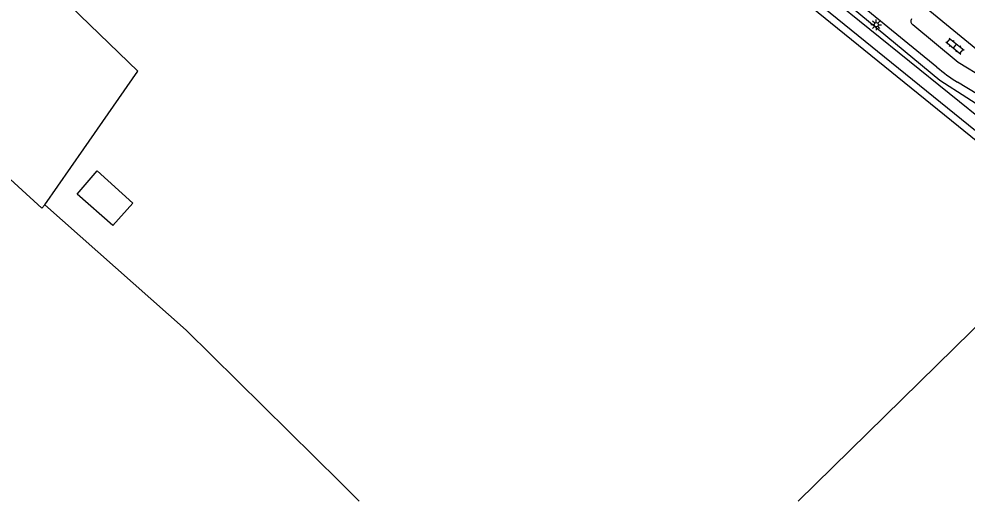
# Model space of a CAD drawing. Extents: x 136000 to 141014, y 402000 to 403500.
# Drawn here: x 137006.5 to 137119.1, y 402000 to 402057.2 of the extents above; entities that cross this region are included whole.
import ezdxf

# ---------------------------------------------------------------- set-up
doc = ezdxf.new("R2010")
doc.units = 0
for name, color, linetype in [('gg-afsc-draadraster', 7, 'Continuous'), ('gg-afsc-lijn draadraster', 7, 'Continuous'), ('gg-knt-bronhoudergrens', 7, 'Continuous'), ('gg-knt-verharding', 7, 'Continuous'), ('gg-kntw-midden sloot', 7, 'Continuous'), ('gg-kwrk-duiker nz buis', 7, 'Continuous'), ('gt-grn-groengrens', 7, 'Continuous'), ('gt-grn-groengrens NZ', 7, 'Continuous'), ('gt-symb-klinker verharding', 7, 'Continuous'), ('gt-symb-lichtmast', 7, 'Continuous')]:
    doc.layers.add(name, color=color, linetype=linetype)

# ---------------------------------------------------------------- blocks, each defined once
blk = doc.blocks.new('gt0-KL1')
at = {"layer": 'gt-symb-klinker verharding'}
for p, q in [((-1.15, 0.3), (1.15, 0.3)), ((-1, -0.3), (-1, 0.3)), ((-0.5, 0.3), (-0.5, 0.45)), ((0, -0.3), (0, 0.3)), ((0.5, 0.3), (0.5, 0.45)), ((1, -0.3), (1, 0.3)), ((-1.15, -0.3), (1.15, -0.3)), ((-0.5, -0.45), (-0.5, -0.3)), ((0.5, -0.45), (0.5, -0.3))]:
    blk.add_line(p, q, dxfattribs=at)
blk = doc.blocks.new('gt0-LMAST')
at = {"layer": 'gt-symb-lichtmast'}
for p, q in [((-0.18, 0.17), (-0.45, 0.44)), ((0, 0.25), (0, 0.62)), ((0.17, 0.17), (0.44, 0.44)), ((-0.25, 0), (-0.63, 0)), ((-0.18, -0.18), (-0.45, -0.45)), ((0, -0.25), (0, -0.63)), ((0.44, -0.45), (0.17, -0.18)), ((0.25, 0), (0.62, 0))]:
    blk.add_line(p, q, dxfattribs=at)
blk.add_circle((0, 0), 0.25, dxfattribs=at)

msp = doc.modelspace()

# ---------------------------------------------------------------- linework, layer by layer
at = {"layer": 'gg-afsc-draadraster'}
msp.add_lwpolyline([(137009.6, 402035.15), (137014.23, 402041.8), (137020.65, 402051.02), (137006.92, 402064.31), (137024.27, 402082.6), (137031.74, 402101.68)], dxfattribs=at)
at = {"layer": 'gg-afsc-lijn draadraster'}
msp.add_lwpolyline([(137009.6, 402035.15), (137014.23, 402041.8), (137020.65, 402051.02), (137006.92, 402064.31), (137024.27, 402082.6), (137031.74, 402101.68)], dxfattribs=at)
at = {"layer": 'gg-knt-bronhoudergrens'}
for points in [[(137066.32, 402082.77), (137062.41, 402075.61), (137067.09, 402073.05), (137071.93, 402080.8), (137080.27, 402074.59), (137096.6, 402061.89), (137120.35, 402042.62), (137142.52, 402024.62), (137156.11, 402013.59)], [(136960.04, 402000), (136957.02, 402002.62), (136990.13, 402040.83), (136992.52, 402038.77), (136997.96, 402045.05), (137009.25, 402034.76), (137009.6, 402035.15)], [(137013.43, 402036.43), (137015.81, 402039.2), (137020.05, 402035.37), (137017.67, 402032.72), (137013.43, 402036.43)], [(137009.6, 402035.15), (137026.38, 402020.27), (137044.66, 402002.22), (137046.91, 402000)]]:
    msp.add_lwpolyline(points, dxfattribs=at)
at = {"layer": 'gg-knt-verharding'}
for p, q in [((137115.5, 402051.48), (137102.61, 402062.04)), ((137130.8, 402044.84), (137114.22, 402058.51)), ((137129.12, 402042.93), (137117.94, 402049.7))]:
    msp.add_line(p, q, dxfattribs=at)
msp.add_lwpolyline([(137112.65, 402056.54), (137118.04, 402052.1), (137130.52, 402044.48)], dxfattribs=at)
for centre, radius, start, end in [((137112.86, 402056.95), 0.462, 144.8028, 242.7513), ((137129.5, 402068.1), 21.73, 229.8779, 237.847)]:
    msp.add_arc(centre, radius, start, end, dxfattribs=at)
at = {"layer": 'gg-kntw-midden sloot'}
msp.add_line((137099.03, 402000), (137131.38, 402031.72), dxfattribs=at)
at = {"layer": 'gg-kwrk-duiker nz buis'}
msp.add_line((137129.3, 402038.36), (137085.35, 402073.9), dxfattribs=at)
at = {"layer": 'gt-grn-groengrens'}
msp.add_lwpolyline([(137128.4, 402037.21), (137087.86, 402070.06), (137084.33, 402072.76)], dxfattribs=at)
at = {"layer": 'gt-grn-groengrens NZ'}
msp.add_lwpolyline([(137075.72, 402085.07), (137082.62, 402080.62), (137092.16, 402070.51), (137098.9, 402064.01), (137115.84, 402049.95), (137122.26, 402045.84), (137135.49, 402038.11), (137146.97, 402029.22)], dxfattribs=at)

# ---------------------------------------------------------------- block references
at = {"layer": 'gt-symb-klinker verharding', "rotation": -39.48286402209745}
msp.add_blockref('gt0-KL1', (137117.65, 402053.99), dxfattribs=at)
at = {"layer": 'gt-symb-lichtmast'}
msp.add_blockref('gt0-LMAST', (137108.3, 402056.53), dxfattribs=at)

doc.saveas('drawing.dxf')
